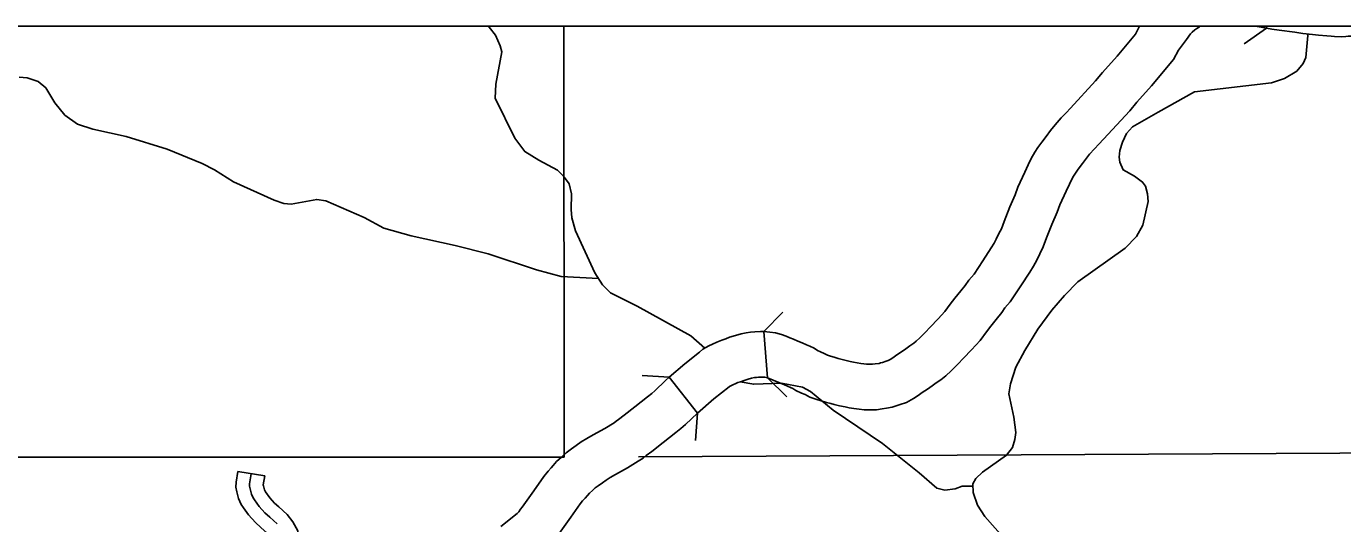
# Model space of a CAD drawing. Extents: x 1377389 to 1380723, y 1168351 to 1170484.
# Drawn here: x 1378928.7 to 1379073.5, y 1169524.8 to 1169579.4 of the extents above; entities that cross this region are included whole.
import ezdxf

# ---------------------------------------------------------------- set-up
doc = ezdxf.new("R2010")
doc.units = 0
doc.layers.add('B_Fill', color=7, linetype='Continuous')
doc.layers.add('B_Text', color=7, linetype='Continuous')

msp = doc.modelspace()

# ---------------------------------------------------------------- linework, layer by layer
at = {"layer": 'B_Fill'}
for p, q in [((1379048.68, 1169576.16), (1379050.67, 1169578.55)), ((1379050.67, 1169578.55), (1379051.13, 1169579.43)), ((1379051.13, 1169579.43), (1379057.81, 1169579.43)), ((1379056.74, 1169578.62), (1379056.3, 1169577.97)), ((1379056.91, 1169578.79), (1379056.74, 1169578.62)), ((1379057.2, 1169579.03), (1379056.91, 1169578.79)), ((1379057.43, 1169579.19), (1379057.2, 1169579.03)), ((1379057.74, 1169579.39), (1379057.43, 1169579.19)), ((1379057.81, 1169579.43), (1379057.74, 1169579.39)), ((1379064.02, 1169579.43), (1379065.1, 1169579.43)), ((1379064.11, 1169579.42), (1379064.02, 1169579.43)), ((1379065.08, 1169579.24), (1379064.11, 1169579.42)), ((1379065.1, 1169579.43), (1379065.08, 1169579.24)), ((1379055.4, 1169576.81), (1379054.87, 1169575.77)), ((1379056.3, 1169577.97), (1379055.4, 1169576.81)), ((1379047.06, 1169574.35), (1379048.68, 1169576.16)), ((1379054.87, 1169575.77), (1379052.46, 1169572.89)), ((1379046.3, 1169573.45), (1379047.06, 1169574.35)), ((1379043.52, 1169570.43), (1379046.3, 1169573.45)), ((1379052.46, 1169572.89), (1379050.84, 1169571.08)), ((1379050.84, 1169571.08), (1379050.06, 1169570.15)), ((1379042.5, 1169569.36), (1379043.05, 1169569.93)), ((1379043.05, 1169569.93), (1379043.52, 1169570.43)), ((1379050.06, 1169570.15), (1379047.18, 1169567.02)), ((1379041.32, 1169567.99), (1379041.84, 1169568.62)), ((1379041.84, 1169568.62), (1379042.5, 1169569.36)), ((1379039.94, 1169566.1), (1379040.37, 1169566.71)), ((1379040.37, 1169566.71), (1379040.85, 1169567.33)), ((1379040.85, 1169567.33), (1379041.32, 1169567.99)), ((1379047.18, 1169567.02), (1379046.66, 1169566.47)), ((1379039.21, 1169564.91), (1379039.61, 1169565.59)), ((1379039.61, 1169565.59), (1379039.94, 1169566.1)), ((1379045.64, 1169565.37), (1379045.29, 1169564.94)), ((1379046.16, 1169565.96), (1379045.64, 1169565.37)), ((1379046.66, 1169566.47), (1379046.16, 1169565.96)), ((1379038.5, 1169563.39), (1379038.88, 1169564.2)), ((1379038.88, 1169564.2), (1379039.21, 1169564.91)), ((1379044.86, 1169564.34), (1379044.38, 1169563.73)), ((1379045.29, 1169564.94), (1379044.86, 1169564.34)), ((1379037.76, 1169561.74), (1379038.5, 1169563.39)), ((1379043.64, 1169562.57), (1379043.41, 1169562.08)), ((1379043.88, 1169562.98), (1379043.64, 1169562.57)), ((1379044.09, 1169563.31), (1379043.88, 1169562.98)), ((1379044.38, 1169563.73), (1379044.09, 1169563.31)), ((1379036.88, 1169559.58), (1379037.44, 1169560.91)), ((1379037.44, 1169560.91), (1379037.76, 1169561.74)), ((1379043.06, 1169561.32), (1379042.38, 1169559.81)), ((1379043.41, 1169562.08), (1379043.06, 1169561.32)), ((1379036.23, 1169557.98), (1379036.88, 1169559.58)), ((1379042.38, 1169559.81), (1379042.07, 1169559.02)), ((1379035.94, 1169557.17), (1379036.23, 1169557.98)), ((1379042.07, 1169559.02), (1379041.49, 1169557.67)), ((1379035.38, 1169556.03), (1379035.67, 1169556.65)), ((1379035.67, 1169556.65), (1379035.94, 1169557.17)), ((1379041.49, 1169557.67), (1379040.9, 1169556.19)), ((1379033.91, 1169553.66), (1379034.83, 1169555.09)), ((1379034.83, 1169555.09), (1379035.15, 1169555.61)), ((1379035.15, 1169555.61), (1379035.38, 1169556.03)), ((1379040.54, 1169555.19), (1379040.17, 1169554.45)), ((1379040.9, 1169556.19), (1379040.54, 1169555.19)), ((1379032.93, 1169552.21), (1379033.91, 1169553.66)), ((1379039.83, 1169553.74), (1379039.46, 1169553.08)), ((1379040.17, 1169554.45), (1379039.83, 1169553.74)), ((1379032.35, 1169551.54), (1379032.93, 1169552.21)), ((1379039.06, 1169552.43), (1379038.08, 1169550.9)), ((1379039.46, 1169553.08), (1379039.06, 1169552.43)), ((1379031.48, 1169550.38), (1379031.96, 1169550.96)), ((1379031.96, 1169550.96), (1379032.35, 1169551.54)), ((1379038.08, 1169550.9), (1379036.9, 1169549.16)), ((1379030.31, 1169548.9), (1379030.82, 1169549.56)), ((1379030.82, 1169549.56), (1379031.48, 1169550.38)), ((1379028.99, 1169547.29), (1379029.72, 1169548.11)), ((1379029.72, 1169548.11), (1379030.31, 1169548.9)), ((1379035.97, 1169547.97), (1379035.36, 1169547.23)), ((1379036.33, 1169548.5), (1379035.97, 1169547.97)), ((1379036.9, 1169549.16), (1379036.33, 1169548.5)), ((1379028.11, 1169546.39), (1379028.99, 1169547.29)), ((1379034.76, 1169546.48), (1379034.3, 1169545.88)), ((1379035.36, 1169547.23), (1379034.76, 1169546.48)), ((1379010.2, 1169540.81), (1379009.8, 1169545.89)), ((1379009.8, 1169545.89), (1379010.48, 1169545.84)), ((1379010.48, 1169545.84), (1379011.1, 1169545.76)), ((1379011.1, 1169545.76), (1379011.76, 1169545.56)), ((1379011.76, 1169545.56), (1379012.28, 1169545.37)), ((1379012.28, 1169545.37), (1379012.68, 1169545.21)), ((1379012.68, 1169545.21), (1379013.08, 1169545.05)), ((1379013.08, 1169545.05), (1379013.56, 1169544.84)), ((1379026.56, 1169544.83), (1379026.96, 1169545.2)), ((1379026.96, 1169545.2), (1379027.57, 1169545.79)), ((1379027.57, 1169545.79), (1379028.11, 1169546.39)), ((1379034.3, 1169545.88), (1379033.59, 1169544.92)), ((1379013.56, 1169544.84), (1379014.01, 1169544.65)), ((1379014.01, 1169544.65), (1379014.5, 1169544.45)), ((1379014.5, 1169544.45), (1379014.86, 1169544.27)), ((1379014.86, 1169544.27), (1379015.33, 1169544.06)), ((1379015.33, 1169544.06), (1379015.71, 1169543.83)), ((1379015.71, 1169543.83), (1379016.04, 1169543.68)), ((1379016.04, 1169543.68), (1379016.46, 1169543.49)), ((1379024.44, 1169543.32), (1379024.96, 1169543.67)), ((1379024.96, 1169543.67), (1379025.41, 1169543.99)), ((1379025.41, 1169543.99), (1379025.88, 1169544.33)), ((1379025.88, 1169544.33), (1379026.29, 1169544.61)), ((1379026.29, 1169544.61), (1379026.56, 1169544.83)), ((1379032.64, 1169543.88), (1379031.77, 1169542.97)), ((1379033.59, 1169544.92), (1379032.64, 1169543.88)), ((1379016.46, 1169543.49), (1379016.83, 1169543.31)), ((1379016.83, 1169543.31), (1379017.13, 1169543.2)), ((1379017.13, 1169543.2), (1379017.55, 1169543.07)), ((1379017.55, 1169543.07), (1379017.99, 1169542.94)), ((1379017.99, 1169542.94), (1379018.42, 1169542.83)), ((1379018.42, 1169542.83), (1379018.87, 1169542.71)), ((1379018.87, 1169542.71), (1379019.29, 1169542.6)), ((1379019.29, 1169542.6), (1379019.66, 1169542.52)), ((1379019.66, 1169542.52), (1379020.09, 1169542.45)), ((1379020.09, 1169542.45), (1379020.48, 1169542.38)), ((1379020.48, 1169542.38), (1379020.82, 1169542.33)), ((1379020.82, 1169542.33), (1379021.11, 1169542.31)), ((1379021.11, 1169542.31), (1379021.54, 1169542.3)), ((1379021.54, 1169542.3), (1379021.78, 1169542.3)), ((1379021.78, 1169542.3), (1379022.07, 1169542.35)), ((1379022.07, 1169542.35), (1379022.48, 1169542.4)), ((1379022.48, 1169542.4), (1379022.66, 1169542.44)), ((1379022.66, 1169542.44), (1379022.86, 1169542.51)), ((1379022.86, 1169542.51), (1379023.26, 1169542.63)), ((1379023.26, 1169542.63), (1379023.49, 1169542.7)), ((1379023.49, 1169542.7), (1379023.69, 1169542.82)), ((1379023.69, 1169542.82), (1379023.99, 1169543.01)), ((1379023.99, 1169543.01), (1379024.44, 1169543.32)), ((1379031.16, 1169542.3), (1379030.4, 1169541.57)), ((1379031.77, 1169542.97), (1379031.16, 1169542.3)), ((1379002.52, 1169536.94), (1378999.42, 1169540.87)), ((1379012.08, 1169540.04), (1379010.2, 1169540.81)), ((1379029.83, 1169541.03), (1379029.26, 1169540.59)), ((1379030.4, 1169541.57), (1379029.83, 1169541.03)), ((1379012.42, 1169539.9), (1379012.08, 1169540.04)), ((1379012.73, 1169539.75), (1379012.42, 1169539.9)), ((1379013, 1169539.63), (1379012.73, 1169539.75)), ((1379013.34, 1169539.41), (1379013, 1169539.63)), ((1379013.97, 1169539.12), (1379013.34, 1169539.41)), ((1379027.24, 1169539.18), (1379026.79, 1169538.87)), ((1379027.8, 1169539.55), (1379027.24, 1169539.18)), ((1379028.34, 1169539.94), (1379027.8, 1169539.55)), ((1379028.77, 1169540.25), (1379028.34, 1169539.94)), ((1379029.26, 1169540.59), (1379028.77, 1169540.25)), ((1379014.34, 1169538.96), (1379013.97, 1169539.12)), ((1379014.86, 1169538.7), (1379014.34, 1169538.96)), ((1379015.54, 1169538.46), (1379014.86, 1169538.7)), ((1379016.13, 1169538.27), (1379015.54, 1169538.46)), ((1379016.71, 1169538.11), (1379016.13, 1169538.27)), ((1379017.17, 1169538), (1379016.71, 1169538.11)), ((1379017.54, 1169537.89), (1379017.17, 1169538)), ((1379018.14, 1169537.73), (1379017.54, 1169537.89)), ((1379018.75, 1169537.61), (1379018.14, 1169537.73)), ((1379024.36, 1169537.73), (1379023.92, 1169537.59)), ((1379024.8, 1169537.87), (1379024.36, 1169537.73)), ((1379025.51, 1169538.11), (1379024.8, 1169537.87)), ((1379026.27, 1169538.53), (1379025.51, 1169538.11)), ((1379026.79, 1169538.87), (1379026.27, 1169538.53)), ((1379019.21, 1169537.53), (1379018.75, 1169537.61)), ((1379019.7, 1169537.44), (1379019.21, 1169537.53)), ((1379020.29, 1169537.36), (1379019.7, 1169537.44)), ((1379020.85, 1169537.31), (1379020.29, 1169537.36)), ((1379021.47, 1169537.3), (1379020.85, 1169537.31)), ((1379022.21, 1169537.3), (1379021.47, 1169537.3)), ((1379022.84, 1169537.41), (1379022.21, 1169537.3)), ((1379023.32, 1169537.47), (1379022.84, 1169537.41)), ((1379023.92, 1169537.59), (1379023.32, 1169537.47)), ((1378951.96, 1169530.5), (1378954.93, 1169530.03))]:
    msp.add_line(p, q, dxfattribs=at)
for points in [[(1379003.32, 1169544.06), (1379001.78, 1169545.43), (1378995.88, 1169548.67), (1378992.95, 1169550.13), (1378992.06, 1169551.02), (1378991.23, 1169552.34), (1378989.1, 1169556.95), (1378988.7, 1169558.38), (1378988.63, 1169559.3), (1378988.68, 1169561.02), (1378988.39, 1169562.12), (1378987.77, 1169562.98), (1378987.13, 1169563.62), (1378985.06, 1169564.71), (1378983.52, 1169565.66), (1378982.42, 1169567.15), (1378980.28, 1169571.52), (1378980.33, 1169573.08), (1378980.99, 1169576.61), (1378980.81, 1169577.3), (1378980.3, 1169578.47), (1378979.59, 1169579.35), (1378979.55, 1169579.43)], [(1378987.81, 1169579.43), (1378987.86, 1169532.08)], [(1379065.08, 1169579.24), (1379062.63, 1169577.51)], [(1379075.54, 1169578.42), (1379074.71, 1169578.36), (1379074.07, 1169578.34), (1379073.83, 1169578.33), (1379073.3, 1169578.28), (1379072.58, 1169578.31), (1379072.2, 1169578.35), (1379071.73, 1169578.37), (1379070.81, 1169578.47), (1379070.16, 1169578.52), (1379069.09, 1169578.65), (1379068.21, 1169578.78), (1379066.5, 1169579), (1379065.68, 1169579.13), (1379065.08, 1169579.24)], [(1379069.67, 1169578.61), (1379069.64, 1169578.41), (1379069.43, 1169576.02), (1379069.13, 1169575.35), (1379068.44, 1169574.51), (1379067.08, 1169573.69), (1379065.64, 1169573.22)], [(1378991.63, 1169551.71), (1378987.51, 1169551.96), (1378984.83, 1169552.68), (1378979.48, 1169554.44), (1378975.88, 1169555.34), (1378971.04, 1169556.4), (1378968.04, 1169557.24), (1378965.88, 1169558.42), (1378961.63, 1169560.26), (1378960.65, 1169560.42), (1378957.83, 1169559.88), (1378957.03, 1169559.95), (1378955.97, 1169560.34), (1378951.5, 1169562.34), (1378949.4, 1169563.68), (1378948.03, 1169564.35), (1378944.19, 1169565.92), (1378939.7, 1169567.32), (1378936.03, 1169568.14), (1378934.32, 1169568.67), (1378932.95, 1169569.67), (1378931.86, 1169571.04), (1378930.85, 1169572.66), (1378930.03, 1169573.37), (1378928.82, 1169573.78), (1378927.91, 1169573.83)], [(1379065.64, 1169573.22), (1379057.19, 1169572.24), (1379053.18, 1169570), (1379050.37, 1169568.38), (1379049.69, 1169567.66), (1379049.24, 1169566.71), (1379048.97, 1169565.78), (1379048.89, 1169565.05), (1379048.97, 1169564.52), (1379049.31, 1169563.66), (1379050.57, 1169562.98), (1379051.46, 1169562.32), (1379051.78, 1169561.85), (1379052.02, 1169561.04), (1379052.08, 1169560.2), (1379051.48, 1169557.58), (1379050.78, 1169556.32), (1379049.56, 1169555.06), (1379044.36, 1169551.37), (1379042.89, 1169549.85), (1379041.5, 1169548.23), (1379039.96, 1169546.16), (1379038.51, 1169543.82), (1379037.51, 1169541.99), (1379036.92, 1169540.15), (1379036.74, 1169539.06), (1379037.31, 1169536.48), (1379037.52, 1169534.82), (1379037.42, 1169534.02), (1379037.15, 1169533.15), (1379036.49, 1169532.33), (1379033.86, 1169530.43), (1379033.12, 1169529.75), (1379032.81, 1169529.16), (1379032.82, 1169528.2), (1379033.3, 1169526.83), (1379034.11, 1169525.59), (1379036.08, 1169523.34)], [(1379009.8, 1169545.89), (1379011.89, 1169548.03)], [(1379009.8, 1169545.89), (1379009.43, 1169545.9), (1379008.82, 1169545.88), (1379008.33, 1169545.82), (1379007.88, 1169545.75), (1379007.32, 1169545.63), (1379006.68, 1169545.47), (1379006.05, 1169545.26), (1379005.64, 1169545.11), (1379005.18, 1169544.96), (1379004.64, 1169544.74), (1379004.18, 1169544.51), (1379003.78, 1169544.31), (1379003.09, 1169543.95), (1379002.75, 1169543.62), (1379001.12, 1169542.34), (1378999.42, 1169540.87)], [(1378999.42, 1169540.87), (1378999.01, 1169540.51), (1378997.81, 1169539.37), (1378997.48, 1169539.08), (1378997.02, 1169538.72), (1378995.64, 1169537.61), (1378994.46, 1169536.69), (1378993.84, 1169536.23), (1378993.59, 1169536.03), (1378993.34, 1169535.86), (1378992.31, 1169535.25), (1378991.03, 1169534.53), (1378990.36, 1169534.14), (1378989.74, 1169533.77), (1378989.19, 1169533.38), (1378988.68, 1169533.02), (1378988.08, 1169532.57), (1378987.57, 1169532.11), (1378987.02, 1169531.6), (1378986.66, 1169531.17), (1378986.43, 1169530.91), (1378986.09, 1169530.54), (1378985.63, 1169529.98), (1378984.51, 1169528.39), (1378983.24, 1169526.61), (1378983.07, 1169526.38), (1378982.86, 1169526.1), (1378982.77, 1169525.98), (1378982.7, 1169525.91), (1378980.88, 1169524.47)], [(1378996.43, 1169541.08), (1378999.42, 1169540.87)], [(1379010.2, 1169540.81), (1379010.06, 1169540.85), (1379009.92, 1169540.87), (1379009.71, 1169540.89), (1379009.44, 1169540.9), (1379009.23, 1169540.89), (1379009.01, 1169540.86), (1379008.78, 1169540.83), (1379008.45, 1169540.76), (1379008.08, 1169540.66), (1379007.66, 1169540.52), (1379007.25, 1169540.38), (1379006.94, 1169540.28), (1379006.72, 1169540.19), (1379006.42, 1169540.04), (1379006.05, 1169539.85), (1379006.01, 1169539.83), (1379004.31, 1169538.49), (1379002.52, 1169536.94)], [(1379012.34, 1169538.71), (1379010.2, 1169540.81)], [(1379032.82, 1169528.9), (1379031.63, 1169528.89), (1379030.86, 1169528.62), (1379029.72, 1169528.45), (1379028.84, 1169528.69), (1379026.91, 1169530.36), (1379022.85, 1169533.59), (1379017.44, 1169537.26), (1379014.95, 1169539.31), (1379014.05, 1169539.79), (1379011.75, 1169540.22), (1379008.7, 1169540.1), (1379007.22, 1169540.37)], [(1378987.31, 1169523.72), (1378988.58, 1169525.49), (1378989.61, 1169526.95), (1378989.88, 1169527.28), (1378990.15, 1169527.57), (1378990.42, 1169527.89), (1378990.63, 1169528.13), (1378990.97, 1169528.44), (1378991.26, 1169528.71), (1378991.61, 1169528.96), (1378992.07, 1169529.29), (1378992.48, 1169529.58), (1378992.9, 1169529.84), (1378993.5, 1169530.18), (1378994.82, 1169530.92), (1378996.01, 1169531.64), (1378996.53, 1169531.98), (1378996.88, 1169532.26), (1378997.49, 1169532.71), (1378998.75, 1169533.69), (1379000.13, 1169534.81), (1379000.68, 1169535.24), (1379001.19, 1169535.68), (1379002.52, 1169536.94)], [(1379002.52, 1169536.94), (1379002.31, 1169533.94)], [(1378987.86, 1169532.08), (1378936.3, 1169532.09), (1378879.75, 1169532.09), (1378873.18, 1169531.8)], [(1379094.2, 1169532.66), (1378996.03, 1169532.12)], [(1378951.96, 1169530.5), (1378951.78, 1169529.33), (1378951.76, 1169528.8), (1378951.85, 1169528.28), (1378952.06, 1169527.54), (1378952.32, 1169526.88), (1378952.58, 1169526.53), (1378953.13, 1169525.74), (1378953.9, 1169524.9), (1378954.5, 1169524.38), (1378955.2, 1169523.75), (1378955.5, 1169523.36), (1378955.67, 1169523.05), (1378955.72, 1169522.68), (1378955.69, 1169522.47), (1378955.6, 1169522.14), (1378955.59, 1169522.12), (1378955.54, 1169522.05)], [(1378953.44, 1169530.26), (1378953.27, 1169529.18), (1378953.26, 1169528.91), (1378953.31, 1169528.62), (1378953.49, 1169528.02), (1378953.64, 1169527.61), (1378953.79, 1169527.41), (1378954.31, 1169526.68), (1378954.95, 1169525.97), (1378955.49, 1169525.5), (1378956.3, 1169524.78)], [(1378954.93, 1169530.03), (1378954.77, 1169529.04), (1378954.77, 1169529.02), (1378954.78, 1169528.96), (1378954.91, 1169528.49), (1378954.97, 1169528.34), (1378955, 1169528.29), (1378955.48, 1169527.62), (1378956, 1169527.05), (1378956.48, 1169526.63), (1378957.4, 1169525.81), (1378958.03, 1169524.99), (1378958.56, 1169524), (1378958.76, 1169522.65), (1378958.62, 1169521.82), (1378958.45, 1169521.2), (1378958.26, 1169520.7), (1378958, 1169520.33)]]:
    msp.add_lwpolyline(points, dxfattribs=at)
at = {"layer": 'B_Text'}
msp.add_lwpolyline([(1378340.61, 1169579.43), (1379848.03, 1169579.43), (1379848.03, 1168702.1), (1378340.61, 1168702.1)], close=True, dxfattribs=at)

doc.saveas('drawing.dxf')
